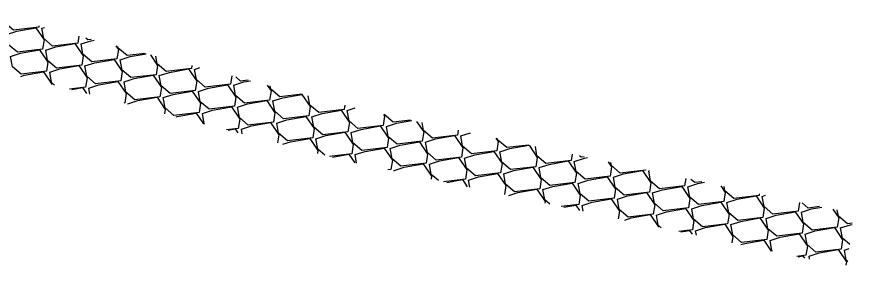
# Model space of a CAD drawing. Extents: x 2384780 to 2405432, y 547869 to 573706.
# Drawn here: x 2394567.6 to 2394661.5, y 553475.5 to 553503.4 of the extents above; entities that cross this region are included whole.
import ezdxf

# ---------------------------------------------------------------- set-up
doc = ezdxf.new("R2010")
doc.units = 0
doc.layers.add('Old_Level_5', color=7, linetype='Continuous')

msp = doc.modelspace()

# ---------------------------------------------------------------- linework, layer by layer
at = {"layer": 'Old_Level_5'}
for points in [[(2394570.062, 553502.358), (2394570.039, 553502.207), (2394567.204, 553501.873), (2394566.203, 553502.724), (2394566.086, 553503.388)], [(2394566.436, 553501.407), (2394567.564, 553501.771), (2394569.706, 553502.149), (2394570.634, 553500.777), (2394570.475, 553499.733), (2394567.64, 553499.398), (2394566.64, 553500.25), (2394566.436, 553501.407)], [(2394570.399, 553502.106), (2394570.683, 553502.197)], [(2394574.555, 553501.194), (2394574.439, 553500.432), (2394571.604, 553500.097), (2394570.604, 553500.949), (2394570.399, 553502.106)], [(2394574.8, 553500.331), (2394575.928, 553500.694), (2394576.259, 553500.753)], [(2394575.928, 553500.838), (2394575.568, 553500.796), (2394575.339, 553500.991)], [(2394570.836, 553499.632), (2394571.965, 553499.996), (2394574.107, 553500.373), (2394575.034, 553499.001), (2394574.875, 553497.958), (2394572.04, 553497.623), (2394571.04, 553498.475), (2394570.836, 553499.632)], [(2394578.717, 553500.116), (2394578.998, 553499.7), (2394578.839, 553498.657), (2394576.004, 553498.322), (2394575.004, 553499.174), (2394574.8, 553500.331)], [(2394582.014, 553499.262), (2394579.968, 553499.021), (2394578.968, 553499.872), (2394578.934, 553500.06)], [(2394566.872, 553498.933), (2394568.001, 553499.297), (2394570.143, 553499.674), (2394571.07, 553498.302), (2394570.911, 553497.259), (2394568.076, 553496.924), (2394567.076, 553497.775), (2394566.872, 553498.933)], [(2394579.2, 553498.555), (2394580.328, 553498.919), (2394582.119, 553499.235)], [(2394582.596, 553499.111), (2394583.398, 553497.924), (2394583.239, 553496.881), (2394580.404, 553496.546), (2394579.404, 553497.398), (2394579.2, 553498.555)], [(2394587.252, 553497.905), (2394587.203, 553497.58), (2394584.368, 553497.245), (2394583.368, 553498.097), (2394583.217, 553498.951)], [(2394571.272, 553497.157), (2394572.401, 553497.521), (2394574.543, 553497.899), (2394575.47, 553496.527), (2394575.311, 553495.483), (2394573.507, 553495.27)], [(2394575.236, 553497.856), (2394576.365, 553498.22), (2394578.507, 553498.598), (2394579.434, 553497.226), (2394579.275, 553496.182), (2394576.441, 553495.847), (2394575.44, 553496.699), (2394575.236, 553497.856)], [(2394568.026, 553496.69), (2394568.437, 553496.823), (2394570.579, 553497.2), (2394571.507, 553495.828), (2394571.501, 553495.79)], [(2394571.82, 553495.707), (2394571.476, 553496), (2394571.272, 553497.157)], [(2394583.6, 553496.78), (2394584.729, 553497.144), (2394586.871, 553497.522), (2394587.798, 553496.149), (2394587.64, 553495.106), (2394584.805, 553494.771), (2394583.804, 553495.623), (2394583.6, 553496.78)], [(2394587.564, 553497.479), (2394588.159, 553497.671)], [(2394591.746, 553496.742), (2394591.603, 553495.805), (2394588.768, 553495.47), (2394587.768, 553496.321), (2394587.564, 553497.479)], [(2394575.672, 553495.382), (2394576.801, 553495.746), (2394578.943, 553496.124), (2394579.871, 553494.751), (2394579.712, 553493.708), (2394579.593, 553493.694)], [(2394579.636, 553496.081), (2394580.765, 553496.445), (2394582.907, 553496.823), (2394583.834, 553495.45), (2394583.675, 553494.407), (2394580.84, 553494.072), (2394579.84, 553494.924), (2394579.636, 553496.081)], [(2394591.964, 553495.703), (2394593.093, 553496.067), (2394593.84, 553496.199)], [(2394593.573, 553496.268), (2394592.732, 553496.169), (2394592.197, 553496.625)], [(2394573.748, 553495.208), (2394574.979, 553495.425), (2394575.418, 553494.775)], [(2394575.797, 553494.677), (2394575.672, 553495.382)], [(2394584.036, 553494.306), (2394585.165, 553494.669), (2394587.307, 553495.047), (2394588.235, 553493.675), (2394588.076, 553492.632), (2394585.241, 553492.297), (2394584.24, 553493.148), (2394584.036, 553494.306)], [(2394588, 553495.004), (2394589.129, 553495.368), (2394591.271, 553495.746), (2394592.198, 553494.374), (2394592.039, 553493.331), (2394589.204, 553492.995), (2394588.204, 553493.847), (2394588, 553495.004)], [(2394595.732, 553495.709), (2394596.162, 553495.073), (2394596.004, 553494.029), (2394593.169, 553493.694), (2394592.168, 553494.546), (2394591.964, 553495.703)], [(2394599.659, 553494.692), (2394597.132, 553494.394), (2394596.132, 553495.245), (2394596.065, 553495.623)], [(2394580.072, 553493.606), (2394581.201, 553493.971), (2394583.343, 553494.348), (2394584.271, 553492.976), (2394584.198, 553492.501)], [(2394596.364, 553493.928), (2394597.493, 553494.292), (2394599.635, 553494.67), (2394600.562, 553493.297), (2394600.404, 553492.254), (2394597.569, 553491.919), (2394596.568, 553492.771), (2394596.364, 553493.928)], [(2394604.444, 553493.453), (2394604.368, 553492.953), (2394601.533, 553492.618), (2394600.532, 553493.47), (2394600.348, 553494.514)], [(2394580.079, 553493.568), (2394580.072, 553493.606)], [(2394588.436, 553492.53), (2394589.565, 553492.894), (2394591.707, 553493.272), (2394592.635, 553491.9), (2394592.476, 553490.856), (2394591.154, 553490.7)], [(2394592.4, 553493.229), (2394593.529, 553493.593), (2394595.671, 553493.971), (2394596.598, 553492.598), (2394596.44, 553491.555), (2394593.605, 553491.22), (2394592.604, 553492.072), (2394592.4, 553493.229)], [(2394604.728, 553492.851), (2394605.635, 553493.144)], [(2394585.503, 553492.164), (2394585.601, 553492.195), (2394587.743, 553492.573), (2394588.554, 553491.373)], [(2394588.678, 553491.341), (2394588.64, 553491.373), (2394588.436, 553492.53)], [(2394596.8, 553491.454), (2394597.929, 553491.818), (2394600.071, 553492.195), (2394600.999, 553490.823), (2394600.84, 553489.78), (2394598.005, 553489.445), (2394597.004, 553490.297), (2394596.8, 553491.454)], [(2394600.764, 553492.152), (2394601.893, 553492.517), (2394604.035, 553492.894), (2394604.962, 553491.522), (2394604.804, 553490.478), (2394601.969, 553490.144), (2394600.968, 553490.995), (2394600.764, 553492.152)], [(2394608.792, 553492.419), (2394608.926, 553492.221), (2394608.768, 553491.177), (2394605.933, 553490.843), (2394604.932, 553491.694), (2394604.728, 553492.851)], [(2394611.853, 553491.773), (2394609.897, 553491.542), (2394608.896, 553492.393), (2394608.895, 553492.397)], [(2394592.837, 553490.755), (2394593.965, 553491.119), (2394596.107, 553491.497), (2394597.035, 553490.124), (2394596.896, 553489.213)], [(2394609.128, 553491.076), (2394610.257, 553491.44), (2394611.985, 553491.745)], [(2394612.525, 553491.631), (2394613.326, 553490.446), (2394613.168, 553489.402), (2394610.333, 553489.067), (2394609.332, 553489.919), (2394609.128, 553491.076)], [(2394617.214, 553490.641), (2394617.132, 553490.101), (2394614.297, 553489.766), (2394613.296, 553490.618), (2394613.14, 553491.501)], [(2394591.331, 553490.654), (2394592.144, 553490.797), (2394592.434, 553490.368)], [(2394592.927, 553490.24), (2394592.837, 553490.755)], [(2394601.201, 553489.678), (2394602.329, 553490.042), (2394604.471, 553490.42), (2394605.399, 553489.048), (2394605.24, 553488.004), (2394602.714, 553487.706)], [(2394605.164, 553490.377), (2394606.293, 553490.741), (2394608.435, 553491.119), (2394609.363, 553489.747), (2394609.204, 553488.703), (2394606.369, 553488.368), (2394605.368, 553489.22), (2394605.164, 553490.377)], [(2394617.492, 553490), (2394618.583, 553490.351)], [(2394597.486, 553489.06), (2394598.365, 553489.343), (2394600.507, 553489.721), (2394601.435, 553488.349), (2394601.389, 553488.049)], [(2394602.208, 553487.837), (2394601.405, 553488.521), (2394601.201, 553489.678)], [(2394613.528, 553489.301), (2394614.657, 553489.665), (2394616.799, 553490.042), (2394617.726, 553488.67), (2394617.568, 553487.627), (2394614.733, 553487.292), (2394613.732, 553488.144), (2394613.528, 553489.301)], [(2394621.433, 553489.75), (2394621.691, 553489.369), (2394621.532, 553488.326), (2394618.697, 553487.991), (2394617.696, 553488.843), (2394617.492, 553490)], [(2394625.092, 553488.977), (2394622.661, 553488.69), (2394621.66, 553489.542), (2394621.631, 553489.708)], [(2394605.601, 553487.903), (2394606.729, 553488.267), (2394608.871, 553488.645), (2394609.799, 553487.272), (2394609.64, 553486.229), (2394609.282, 553486.187)], [(2394609.564, 553488.602), (2394610.693, 553488.966), (2394612.835, 553489.343), (2394613.763, 553487.971), (2394613.604, 553486.928), (2394610.769, 553486.593), (2394609.769, 553487.444), (2394609.564, 553488.602)], [(2394621.892, 553488.224), (2394623.021, 553488.588), (2394625.152, 553488.964)], [(2394625.166, 553488.961), (2394626.09, 553487.594), (2394625.932, 553486.55), (2394623.097, 553486.216), (2394622.096, 553487.067), (2394621.892, 553488.224)], [(2394630.001, 553487.94), (2394629.896, 553487.249), (2394627.061, 553486.914), (2394626.06, 553487.766), (2394625.876, 553488.811)], [(2394603.052, 553487.618), (2394604.908, 553487.946), (2394605.566, 553486.971)], [(2394605.772, 553486.928), (2394605.601, 553487.903)], [(2394613.965, 553486.826), (2394615.093, 553487.191), (2394617.235, 553487.568), (2394618.163, 553486.196), (2394618.004, 553485.152), (2394615.55, 553484.863)], [(2394617.928, 553487.525), (2394619.057, 553487.889), (2394621.199, 553488.267), (2394622.127, 553486.895), (2394621.968, 553485.851), (2394619.133, 553485.517), (2394618.132, 553486.368), (2394617.928, 553487.525)], [(2394630.256, 553487.148), (2394631.385, 553487.512), (2394631.736, 553487.574)], [(2394631.361, 553487.653), (2394631.024, 553487.613), (2394630.851, 553487.76)], [(2394610.001, 553486.128), (2394611.13, 553486.492), (2394613.272, 553486.869), (2394614.199, 553485.497), (2394614.147, 553485.159)], [(2394614.973, 553484.984), (2394614.169, 553485.669), (2394613.965, 553486.826)], [(2394626.292, 553486.449), (2394627.421, 553486.813), (2394629.563, 553487.191), (2394630.491, 553485.818), (2394630.332, 553484.775), (2394627.497, 553484.44), (2394626.496, 553485.292), (2394626.292, 553486.449)], [(2394634.074, 553487.08), (2394634.454, 553486.517), (2394634.296, 553485.474), (2394631.461, 553485.139), (2394630.46, 553485.991), (2394630.256, 553487.148)], [(2394638.263, 553486.195), (2394638.26, 553486.173), (2394635.425, 553485.838), (2394634.424, 553486.689), (2394634.366, 553487.018)], [(2394610.018, 553486.031), (2394610.001, 553486.128)], [(2394618.365, 553485.051), (2394619.494, 553485.415), (2394621.635, 553485.793), (2394622.563, 553484.421), (2394622.41, 553483.413)], [(2394622.328, 553485.75), (2394623.458, 553486.114), (2394625.6, 553486.492), (2394626.527, 553485.119), (2394626.368, 553484.076), (2394623.533, 553483.741), (2394622.533, 553484.593), (2394622.328, 553485.75)], [(2394634.657, 553485.373), (2394635.785, 553485.736), (2394637.927, 553486.114), (2394638.855, 553484.742), (2394638.696, 553483.699), (2394635.861, 553483.363), (2394634.86, 553484.215), (2394634.657, 553485.373)], [(2394638.62, 553486.071), (2394638.711, 553486.101)], [(2394642.788, 553485.24), (2394642.66, 553484.397), (2394639.825, 553484.062), (2394638.824, 553484.914), (2394638.62, 553486.071)], [(2394615.918, 553484.785), (2394617.672, 553485.094), (2394618.208, 553484.301)], [(2394618.508, 553484.238), (2394618.365, 553485.051)], [(2394626.729, 553483.975), (2394627.857, 553484.338), (2394629.999, 553484.716), (2394630.927, 553483.344), (2394630.768, 553482.301), (2394628.786, 553482.066)], [(2394630.692, 553484.674), (2394631.822, 553485.037), (2394633.964, 553485.415), (2394634.891, 553484.043), (2394634.732, 553483), (2394631.897, 553482.664), (2394630.897, 553483.516), (2394630.692, 553484.674)], [(2394643.021, 553484.296), (2394644.149, 553484.66), (2394644.903, 553484.793)], [(2394644.599, 553484.857), (2394643.789, 553484.762), (2394643.372, 553485.117)], [(2394622.882, 553483.314), (2394623.894, 553483.64), (2394626.036, 553484.017), (2394626.963, 553482.645), (2394626.934, 553482.458)], [(2394627.495, 553482.339), (2394626.933, 553482.817), (2394626.729, 553483.975)], [(2394639.056, 553483.597), (2394640.186, 553483.961), (2394642.328, 553484.339), (2394643.255, 553482.966), (2394643.096, 553481.923), (2394640.261, 553481.588), (2394639.26, 553482.44), (2394639.056, 553483.597)], [(2394646.715, 553484.41), (2394647.219, 553483.666), (2394647.06, 553482.622), (2394644.225, 553482.287), (2394643.225, 553483.139), (2394643.021, 553484.296)], [(2394651.05, 553483.495), (2394651.024, 553483.321), (2394648.189, 553482.986), (2394647.188, 553483.838), (2394647.102, 553484.329)], [(2394631.129, 553482.199), (2394632.258, 553482.563), (2394634.4, 553482.941), (2394635.327, 553481.569), (2394635.197, 553480.712)], [(2394635.093, 553482.898), (2394636.221, 553483.262), (2394638.363, 553483.64), (2394639.291, 553482.267), (2394639.132, 553481.224), (2394636.297, 553480.889), (2394635.297, 553481.741), (2394635.093, 553482.898)], [(2394647.421, 553482.52), (2394648.55, 553482.885), (2394650.692, 553483.262), (2394651.619, 553481.89), (2394651.46, 553480.846), (2394648.625, 553480.512), (2394647.624, 553481.363), (2394647.421, 553482.52)], [(2394651.385, 553483.22), (2394651.768, 553483.343)], [(2394655.575, 553482.539), (2394655.424, 553481.546), (2394652.589, 553481.211), (2394651.589, 553482.062), (2394651.385, 553483.22)], [(2394629.083, 553482.003), (2394630.436, 553482.242), (2394630.849, 553481.63)], [(2394631.244, 553481.547), (2394631.129, 553482.199)], [(2394639.493, 553481.123), (2394640.622, 553481.487), (2394642.764, 553481.865), (2394643.691, 553480.492), (2394643.533, 553479.449), (2394642.022, 553479.27)], [(2394643.457, 553481.821), (2394644.586, 553482.186), (2394646.728, 553482.563), (2394647.655, 553481.191), (2394647.496, 553480.148), (2394644.661, 553479.813), (2394643.661, 553480.664), (2394643.457, 553481.821)], [(2394655.785, 553481.444), (2394656.914, 553481.808), (2394658.071, 553482.012)], [(2394657.838, 553482.061), (2394656.553, 553481.91), (2394655.891, 553482.473)], [(2394635.938, 553480.556), (2394636.658, 553480.788), (2394638.8, 553481.166), (2394639.727, 553479.793), (2394639.721, 553479.756)], [(2394640.016, 553479.694), (2394639.697, 553479.966), (2394639.493, 553481.123)], [(2394651.821, 553480.745), (2394652.95, 553481.109), (2394655.092, 553481.487), (2394656.019, 553480.115), (2394655.86, 553479.071), (2394653.025, 553478.736), (2394652.025, 553479.588), (2394651.821, 553480.745)], [(2394659.317, 553481.798), (2394659.983, 553480.814), (2394659.824, 553479.77), (2394656.989, 553479.435), (2394655.988, 553480.287), (2394655.785, 553481.444)], [(2394661.508, 553480.2), (2394660.953, 553480.134), (2394659.953, 553480.986), (2394659.824, 553481.716)], [(2394643.893, 553479.347), (2394645.022, 553479.711), (2394647.164, 553480.089), (2394648.091, 553478.717), (2394647.984, 553478.011)], [(2394647.857, 553480.046), (2394648.986, 553480.41), (2394651.128, 553480.788), (2394652.055, 553479.416), (2394651.897, 553478.372), (2394649.061, 553478.037), (2394648.061, 553478.889), (2394647.857, 553480.046)], [(2394660.185, 553479.669), (2394661.314, 553480.033), (2394661.492, 553480.064)], [(2394642.249, 553479.222), (2394643.2, 553479.39), (2394643.491, 553478.96)], [(2394643.979, 553478.856), (2394643.893, 553479.347)], [(2394656.221, 553478.97), (2394657.35, 553479.334), (2394659.492, 553479.711), (2394660.419, 553478.339), (2394660.26, 553477.296), (2394657.425, 553476.961), (2394656.425, 553477.812), (2394656.221, 553478.97)], [(2394661.22, 553477.804), (2394660.389, 553478.512), (2394660.185, 553479.669)], [(2394648.993, 553477.797), (2394649.422, 553477.936), (2394651.564, 553478.314), (2394652.399, 553477.078)], [(2394652.257, 553478.271), (2394653.386, 553478.635), (2394655.528, 553479.012), (2394656.455, 553477.64), (2394656.297, 553476.597), (2394655.257, 553476.474)], [(2394652.538, 553477.049), (2394652.461, 553477.114), (2394652.257, 553478.271)], [(2394656.657, 553476.495), (2394657.786, 553476.86), (2394659.928, 553477.237), (2394660.856, 553475.865), (2394660.797, 553475.48)], [(2394660.621, 553477.194), (2394661.168, 553477.371)], [(2394660.99, 553475.896), (2394660.825, 553476.037), (2394660.621, 553477.194)], [(2394655.414, 553476.441), (2394655.964, 553476.538), (2394656.132, 553476.289)], [(2394656.715, 553476.166), (2394656.657, 553476.495)]]:
    msp.add_lwpolyline(points, dxfattribs=at)

doc.saveas('drawing.dxf')
